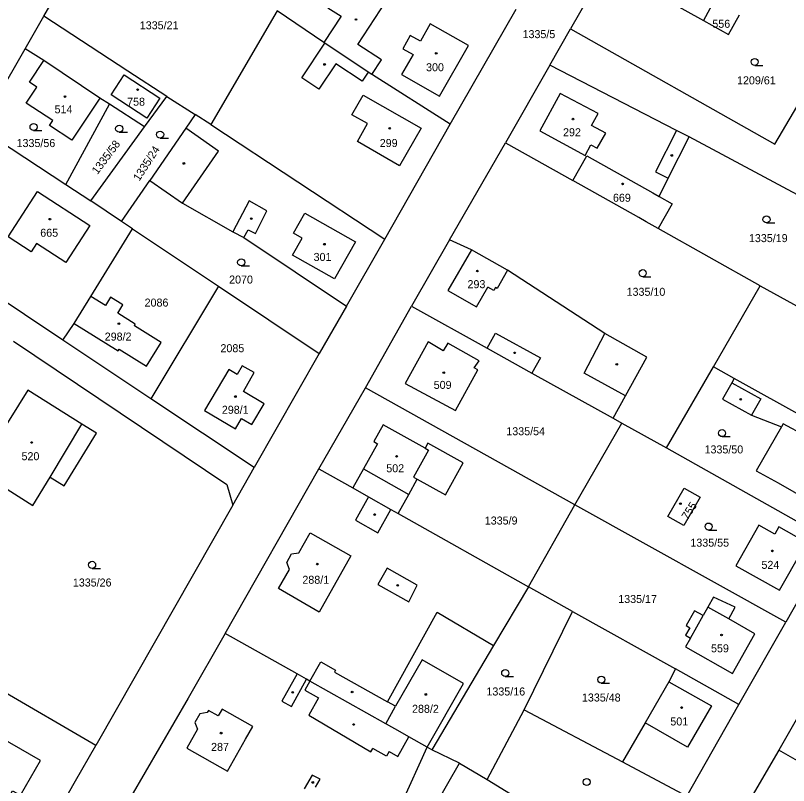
# Model space of a CAD drawing. Extents: x -794765 to -785424, y -1118958 to -1108731.
# Drawn here: x -788003.9 to -787839.7, y -1116796.6 to -1116633.1 of the extents above; entities that cross this region are included whole.
import ezdxf

# ---------------------------------------------------------------- set-up
doc = ezdxf.new("R2010")
doc.units = 0
for name, color, linetype in [('Level 66', 7, 'Continuous'), ('Level 75', 7, 'Continuous'), ('Level 76', 7, 'Continuous'), ('Level 77', 7, 'Continuous'), ('Level 79', 7, 'Continuous')]:
    doc.layers.add(name, color=color, linetype=linetype)

msp = doc.modelspace()

# ---------------------------------------------------------------- linework, layer by layer
at = {"layer": 'Level 66'}
for p, q in [((-787846.88, -1116643.69), (-787845.13, -1116643.69)), ((-788000.04, -1116657.5), (-787998.29, -1116657.5)), ((-787981.86, -1116657.87), (-787980.11, -1116657.87)), ((-787973.16, -1116659.12), (-787971.41, -1116659.12)), ((-787844.38, -1116677.13), (-787842.63, -1116677.13)), ((-787955.95, -1116686.25), (-787954.2, -1116686.25)), ((-787870.67, -1116688.55), (-787868.92, -1116688.55)), ((-787853.82, -1116722.51), (-787852.07, -1116722.51)), ((-787856.68, -1116742.35), (-787854.93, -1116742.35)), ((-787987.61, -1116750.48), (-787985.86, -1116750.48)), ((-787899.87, -1116773.46), (-787898.12, -1116773.46)), ((-787879.46, -1116774.86), (-787877.71, -1116774.86))]:
    msp.add_line(p, q, dxfattribs=at)
for centre in [(-787846.88, -1116642.94), (-788000.04, -1116656.75), (-787981.86, -1116657.12), (-787973.16, -1116658.37), (-787844.38, -1116676.38), (-787955.95, -1116685.5), (-787870.67, -1116687.8), (-787853.82, -1116721.76), (-787856.68, -1116741.6), (-787987.61, -1116749.73), (-787899.87, -1116772.71), (-787879.46, -1116774.11), (-787882.56, -1116795.84)]:
    msp.add_circle(centre, 0.75, dxfattribs=at)
at = {"layer": 'Level 75'}
for p, q in [((-787997.89, -1116633.23), (-787984.03, -1116609.16)), ((-787878.39, -1116622.68), (-787886.01, -1116635.93)), ((-787948.33, -1116632.12), (-787962.37, -1116656.23)), ((-787938.37, -1116638.83), (-787948.33, -1116632.12)), ((-787911.59, -1116656.17), (-787897.56, -1116631.75)), ((-788001.86, -1116640.16), (-787997.89, -1116633.23)), ((-787890.4, -1116643.61), (-787886.01, -1116635.93)), ((-788011.51, -1116656.97), (-788001.86, -1116640.16)), ((-787890.4, -1116643.61), (-787899.83, -1116660.09)), ((-787976.45, -1116656.73), (-787971.76, -1116650.28)), ((-787971.76, -1116650.28), (-787965.71, -1116654.12)), ((-787993.2, -1116668.96), (-787983.91, -1116651.93)), ((-787976.45, -1116656.73), (-787983.91, -1116651.93)), ((-787962.37, -1116656.23), (-787965.71, -1116654.12)), ((-787925.47, -1116680.6), (-787911.59, -1116656.17)), ((-788011.51, -1116656.97), (-787993.2, -1116668.96)), ((-787987.89, -1116672.44), (-787976.45, -1116656.73)), ((-787962.37, -1116656.23), (-787925.47, -1116680.6)), ((-787821.78, -1116679.76), (-787860.82, -1116658.88)), ((-787911.68, -1116680.71), (-787899.83, -1116660.09)), ((-787899.83, -1116660.09), (-787885.49, -1116668.15)), ((-787993.2, -1116668.96), (-787987.89, -1116672.44)), ((-787981.37, -1116676.79), (-787975.38, -1116668.11)), ((-787981.37, -1116676.79), (-787987.89, -1116672.44)), ((-787979.03, -1116678.36), (-787981.37, -1116676.79)), ((-787987.86, -1116692.73), (-787979.03, -1116678.36)), ((-787979.03, -1116678.36), (-787960.74, -1116690.57)), ((-787845.73, -1116690.5), (-787867.37, -1116678.34)), ((-787933.6, -1116694.79), (-787925.47, -1116680.6)), ((-787911.68, -1116680.71), (-787919.79, -1116694.83)), ((-787960.74, -1116690.57), (-787975.11, -1116714.48)), ((-787960.74, -1116690.57), (-787939.36, -1116704.85)), ((-787855.61, -1116707.68), (-787845.73, -1116690.5)), ((-787845.73, -1116690.5), (-787832.17, -1116698)), ((-787991.44, -1116698.47), (-787987.86, -1116692.73)), ((-787933.6, -1116694.79), (-787939.36, -1116704.85)), ((-787929.58, -1116712.11), (-787919.79, -1116694.83)), ((-787993.82, -1116702.01), (-787991.44, -1116698.47)), ((-787975.11, -1116714.48), (-787993.82, -1116702.01)), ((-787939.36, -1116704.85), (-787953.2, -1116729.08)), ((-787865.64, -1116724.85), (-787855.61, -1116707.68)), ((-787851.23, -1116710.13), (-787855.61, -1116707.68)), ((-787820.33, -1116727.39), (-787851.23, -1116710.13)), ((-787939.44, -1116729.36), (-787929.58, -1116712.11)), ((-787885.11, -1116736.99), (-787929.58, -1116712.11)), ((-787953.2, -1116729.08), (-787975.11, -1116714.48)), ((-787876.95, -1116718.58), (-787875.07, -1116719.63)), ((-787885.11, -1116736.99), (-787875.07, -1116719.63)), ((-787875.07, -1116719.63), (-787865.64, -1116724.85)), ((-787865.64, -1116724.85), (-787830.56, -1116744.64)), ((-787959.32, -1116764.33), (-787939.44, -1116729.36)), ((-787957.73, -1116737.04), (-787953.2, -1116729.08)), ((-787939.44, -1116729.36), (-787932.27, -1116733.4)), ((-787957.73, -1116737.04), (-787986.85, -1116788.1)), ((-787894.96, -1116754.42), (-787885.11, -1116736.99)), ((-787840.29, -1116761.89), (-787885.11, -1116736.99)), ((-787922.6, -1116738.85), (-787894.96, -1116754.42)), ((-787830.56, -1116744.64), (-787840.29, -1116761.89)), ((-787894.96, -1116754.42), (-787902.33, -1116766.84)), ((-787885.57, -1116759.63), (-787894.96, -1116754.42)), ((-787895.88, -1116780.5), (-787885.57, -1116759.63)), ((-787885.57, -1116759.63), (-787863.74, -1116771.84)), ((-787850.23, -1116779.39), (-787840.29, -1116761.89)), ((-787902.33, -1116766.84), (-787915.47, -1116788.98)), ((-787986.85, -1116788.1), (-788016.37, -1116770.88)), ((-787850.23, -1116779.39), (-787863.74, -1116771.84)), ((-787831.95, -1116771.84), (-787841.76, -1116789.11)), ((-787903.71, -1116795.34), (-787895.88, -1116780.5)), ((-787895.88, -1116780.5), (-787874.94, -1116791.59)), ((-787861.28, -1116798.83), (-787850.23, -1116779.39)), ((-787924.4, -1116805.93), (-787916.44, -1116788.44)), ((-787915.47, -1116788.98), (-787916.44, -1116788.44)), ((-787909.56, -1116791.83), (-787915.47, -1116788.98)), ((-787841.76, -1116789.11), (-787851.94, -1116806.51)), ((-787815.69, -1116804.01), (-787841.76, -1116789.11)), ((-787914.93, -1116801.09), (-787909.56, -1116791.83)), ((-787909.56, -1116791.83), (-787903.71, -1116795.34)), ((-787874.94, -1116791.59), (-787861.28, -1116798.83)), ((-787903.71, -1116795.34), (-787898.72, -1116798.34))]:
    msp.add_line(p, q, dxfattribs=at)
for points in [[(-787923.88, -1116615.04), (-787930.37, -1116626.64), (-787933.23, -1116624.79), (-787937.54, -1116631.43), (-787934.71, -1116633.23), (-787938.37, -1116638.83)], [(-787878.39, -1116622.68), (-787857.74, -1116634.16), (-787852.44, -1116637.11), (-787850.12, -1116632.92)], [(-787971.76, -1116650.28), (-787980.05, -1116644.87), (-787997.89, -1116633.23)], [(-787886.01, -1116635.93), (-787842.62, -1116660.38), (-787836.33, -1116649.69)], [(-787928.19, -1116645.62), (-787928.97, -1116645.1), (-787938.16, -1116638.97), (-787938.37, -1116638.83)], [(-787983.91, -1116651.93), (-787985.95, -1116650.62), (-787991.92, -1116659.58), (-787996.67, -1116656.43), (-787995.97, -1116655.37), (-788001.59, -1116651.68), (-787999.37, -1116648.3), (-788000.92, -1116647.27), (-787997.86, -1116642.67), (-788001.86, -1116640.16)], [(-787860.82, -1116658.88), (-787863.49, -1116657.5), (-787890.4, -1116643.61)], [(-787973.19, -1116650.65), (-787975.96, -1116654.86), (-787983.54, -1116649.91), (-787980.77, -1116645.69), (-787973.19, -1116650.65)], [(-787911.59, -1116656.17), (-787928.06, -1116645.71), (-787928.19, -1116645.62)], [(-787965.71, -1116654.12), (-787967.73, -1116657.04), (-787975.38, -1116668.11)], [(-787993.82, -1116702.01), (-788001.94, -1116696.6), (-788025.32, -1116681.02), (-788011.51, -1116656.97)], [(-787867.2, -1116671.5), (-787865.25, -1116667.63), (-787860.82, -1116658.88)], [(-787885.49, -1116668.15), (-787882.54, -1116662.9), (-787868.55, -1116670.75), (-787867.2, -1116671.5)], [(-787975.38, -1116668.11), (-787968.41, -1116672.93), (-787957.74, -1116679), (-787955.36, -1116680.22), (-787933.6, -1116694.79)], [(-787867.37, -1116678.34), (-787869.93, -1116676.9), (-787871.51, -1116676.01), (-787885.49, -1116668.15)], [(-787999.45, -1116681.48), (-788000.58, -1116683.25), (-788005.43, -1116680.09), (-787999.2, -1116670.46), (-787988.09, -1116677.68), (-787993.21, -1116685.55), (-787999.45, -1116681.48)], [(-787867.2, -1116671.5), (-787864.45, -1116673.05), (-787867.37, -1116678.34)], [(-787876.95, -1116718.58), (-787874.32, -1116713.83), (-787869.83, -1116705.63), (-787878.69, -1116700.6), (-787899.39, -1116687.14), (-787907.06, -1116682.82), (-787911.68, -1116680.71)], [(-787991.44, -1116698.47), (-787982.09, -1116704.28), (-787981.89, -1116703.95), (-787976.08, -1116707.56), (-787972.94, -1116702.51), (-787978.64, -1116698.96), (-787978.43, -1116698.63), (-787982.18, -1116696.29), (-787981.06, -1116694.49), (-787983.67, -1116692.88), (-787984.78, -1116694.66), (-787987.86, -1116692.73)], [(-787919.79, -1116694.83), (-787903.7, -1116703.75), (-787894.19, -1116709.02), (-787876.95, -1116718.58)], [(-788004.3, -1116702.25), (-787958.97, -1116732.67), (-787957.73, -1116737.04)], [(-787905.66, -1116708.29), (-787906.44, -1116707.87), (-787905.38, -1116706.41), (-787912.05, -1116702.68), (-787913.03, -1116704.26), (-787916.26, -1116702.41), (-787921.15, -1116711.24), (-787910.43, -1116716.99), (-787905.66, -1116708.29)], [(-787955.77, -1116707.47), (-787956.82, -1116709.28), (-787958.59, -1116708.26), (-787963.75, -1116716.94), (-787957.18, -1116720.88), (-787955.88, -1116718.68), (-787953.68, -1116719.95), (-787951.1, -1116715.52), (-787955.48, -1116712.95), (-787953.19, -1116708.92), (-787955.77, -1116707.47)], [(-787851.23, -1116710.13), (-787851.74, -1116711.05), (-787853.7, -1116714.55), (-787847.54, -1116717.98), (-787841.16, -1116720.43), (-787846.54, -1116729.78), (-787841.92, -1116732.32), (-787831.92, -1116738.06), (-787828, -1116740.33)], [(-788001.26, -1116712.63), (-788011.97, -1116729.68), (-788000.18, -1116737.12), (-787996.51, -1116731.09), (-787993.54, -1116732.93), (-787986.65, -1116721.8), (-787989.79, -1116719.84), (-788001.26, -1116712.63)], [(-787916.9, -1116724.96), (-787925.82, -1116719.99), (-787927.79, -1116723.56), (-787926.98, -1116724.01), (-787929.97, -1116729.32), (-787932.27, -1116733.4)], [(-787912.52, -1116734.85), (-787908.82, -1116728.04), (-787916.32, -1116723.91), (-787916.9, -1116724.96)], [(-787922.6, -1116738.85), (-787920.33, -1116734.76), (-787918.58, -1116731.56), (-787912.52, -1116734.85)], [(-787932.27, -1116733.4), (-787928.9, -1116735.3), (-787924.16, -1116737.97), (-787922.6, -1116738.85)], [(-787865.31, -1116739.46), (-787861.86, -1116733.45), (-787858.47, -1116735.35), (-787861.92, -1116741.4), (-787865.31, -1116739.46)], [(-787836.77, -1116746.54), (-787837.23, -1116746.26), (-787836.35, -1116744.67), (-787841.76, -1116741.64), (-787842.64, -1116743.23), (-787846.02, -1116741.33), (-787850.88, -1116749.96), (-787841.61, -1116755.12), (-787836.77, -1116746.54)], [(-787855.62, -1116756.56), (-787856.81, -1116758.71), (-787857.84, -1116760.52)], [(-787852.41, -1116761.16), (-787851.07, -1116758.75), (-787855.62, -1116756.56)], [(-787857.84, -1116760.52), (-787859.69, -1116759.47), (-787861.45, -1116762.6), (-787860.63, -1116763.07), (-787861.55, -1116764.69), (-787860.53, -1116765.27)], [(-787925.26, -1116783.48), (-787923.15, -1116779.77), (-787924.88, -1116778.8), (-787914.32, -1116759.8), (-787902.33, -1116766.84)], [(-787860.53, -1116765.27), (-787861.6, -1116767.16), (-787851.6, -1116772.83), (-787846.83, -1116764.38), (-787852.41, -1116761.16)], [(-787959.32, -1116764.33), (-787967.24, -1116778.03), (-787979.35, -1116798.99)], [(-787925.26, -1116783.48), (-787941.35, -1116774.43), (-787942.06, -1116774.03), (-787944.07, -1116772.9), (-787959.32, -1116764.33)], [(-787863.74, -1116771.84), (-787865.11, -1116774.56), (-787870.15, -1116783.26), (-787874.94, -1116791.59)], [(-788067.75, -1116794.03), (-788033.39, -1116813.75), (-788033.67, -1116814.13), (-788027.08, -1116818.05), (-788023.52, -1116820.1), (-788021.63, -1116816.78), (-788019.77, -1116813.56), (-788015.67, -1116816), (-788014.58, -1116816.6), (-788011.36, -1116810.96), (-788011.98, -1116810.6), (-788004.49, -1116797.7), (-788002.85, -1116798.65), (-787998.57, -1116791.26), (-788020.48, -1116778.64), (-788030.53, -1116772.85), (-788034.34, -1116779.51), (-788061.85, -1116783.73), (-788067.75, -1116794.03)], [(-787916.44, -1116788.44), (-787920.31, -1116786.26), (-787922.18, -1116785.21), (-787925.12, -1116783.56), (-787925.26, -1116783.48)], [(-788031.75, -1116844.15), (-788017.93, -1116842.61), (-787991.11, -1116795.57), (-787986.85, -1116788.1)]]:
    msp.add_lwpolyline(points, dxfattribs=at)
at = {"layer": 'Level 77'}
for p, q in [((-787931.18, -1116639.27), (-787925.13, -1116630.05)), ((-787855.47, -1116629.95), (-787857.74, -1116634.16)), ((-787915.78, -1116634.83), (-787917.87, -1116638.55)), ((-787907.69, -1116639.45), (-787915.78, -1116634.83)), ((-787920.03, -1116637.31), (-787921.64, -1116640.14)), ((-787917.87, -1116638.55), (-787920.03, -1116637.31)), ((-787943.07, -1116646.34), (-787938.16, -1116638.97)), ((-787926.18, -1116642.53), (-787931.18, -1116639.27)), ((-787913.86, -1116650.2), (-787907.69, -1116639.45)), ((-787919.45, -1116641.39), (-787921.87, -1116645.63)), ((-787921.64, -1116640.14), (-787919.45, -1116641.39)), ((-787985.95, -1116650.62), (-787997.86, -1116642.67)), ((-787928.19, -1116645.62), (-787926.18, -1116642.53)), ((-787935.84, -1116643.33), (-787939.45, -1116648.75)), ((-787930.27, -1116647.04), (-787935.84, -1116643.33)), ((-787939.45, -1116648.75), (-787943.07, -1116646.34)), ((-787928.97, -1116645.1), (-787930.27, -1116647.04)), ((-787921.87, -1116645.63), (-787913.86, -1116650.2)), ((-787932.42, -1116654.14), (-787930.04, -1116649.98)), ((-787930.04, -1116649.98), (-787917.73, -1116656.98)), ((-787888.23, -1116649.65), (-787892.53, -1116657.59)), ((-787880.16, -1116653.91), (-787888.23, -1116649.65)), ((-787929.11, -1116656.04), (-787932.42, -1116654.14)), ((-787881.54, -1116656.46), (-787880.16, -1116653.91)), ((-787931.27, -1116659.86), (-787929.11, -1116656.04)), ((-787960.75, -1116661.86), (-787967.73, -1116657.04)), ((-787917.73, -1116656.98), (-787922.32, -1116665.02)), ((-787892.53, -1116657.59), (-787882.91, -1116662.83)), ((-787878.51, -1116658.08), (-787881.54, -1116656.46)), ((-787863.49, -1116657.5), (-787867.93, -1116666.28)), ((-787880.35, -1116661.23), (-787878.51, -1116658.08)), ((-787922.32, -1116665.02), (-787931.27, -1116659.86)), ((-787882.91, -1116662.83), (-787881.67, -1116660.52)), ((-787881.67, -1116660.52), (-787880.35, -1116661.23)), ((-787968.41, -1116672.93), (-787960.75, -1116661.86)), ((-787867.93, -1116666.28), (-787865.25, -1116667.63)), ((-787954.22, -1116672.41), (-787957.74, -1116679)), ((-787950.49, -1116674.55), (-787954.22, -1116672.41)), ((-787952.93, -1116679.4), (-787950.49, -1116674.55)), ((-787944.82, -1116679.3), (-787942.45, -1116675.05)), ((-787942.45, -1116675.05), (-787931.67, -1116681.12)), ((-787955.36, -1116680.22), (-787954.48, -1116678.57)), ((-787954.48, -1116678.57), (-787952.93, -1116679.4)), ((-787945.05, -1116684), (-787942.99, -1116680.33)), ((-787942.99, -1116680.33), (-787944.82, -1116679.3)), ((-787931.67, -1116681.12), (-787936.11, -1116689.02)), ((-787936.11, -1116689.02), (-787945.05, -1116684)), ((-787907.06, -1116682.82), (-787912.06, -1116691.46)), ((-787899.39, -1116687.14), (-787901.58, -1116691.02)), ((-787912.06, -1116691.46), (-787905.96, -1116694.97)), ((-787905.96, -1116694.97), (-787903.55, -1116690.75)), ((-787902.31, -1116691.46), (-787903.55, -1116690.75)), ((-787901.93, -1116690.81), (-787902.31, -1116691.46)), ((-787901.58, -1116691.02), (-787901.93, -1116690.81)), ((-787903.7, -1116703.75), (-787901.91, -1116700.51)), ((-787901.91, -1116700.51), (-787892.38, -1116705.76)), ((-787883.07, -1116709.05), (-787878.69, -1116700.6)), ((-787892.38, -1116705.76), (-787894.19, -1116709.02)), ((-787874.32, -1116713.83), (-787883.07, -1116709.05)), ((-787851.74, -1116711.05), (-787845.59, -1116714.49)), ((-787845.59, -1116714.49), (-787847.54, -1116717.98)), ((-787996.51, -1116731.09), (-787989.79, -1116719.84)), ((-787840.81, -1116719.82), (-787841.16, -1116720.43)), ((-787836.09, -1116722.37), (-787840.81, -1116719.82)), ((-787916.9, -1116724.96), (-787916.15, -1116725.38)), ((-787916.15, -1116725.38), (-787919.35, -1116731.13)), ((-787929.97, -1116729.32), (-787920.33, -1116734.76)), ((-787919.35, -1116731.13), (-787918.58, -1116731.56)), ((-787928.9, -1116735.3), (-787931.68, -1116740.23)), ((-787926.93, -1116742.9), (-787924.16, -1116737.97)), ((-787931.68, -1116740.23), (-787926.93, -1116742.9)), ((-787943.72, -1116747.19), (-787941.32, -1116742.94)), ((-787941.32, -1116742.94), (-787932.66, -1116747.83)), ((-787946.27, -1116749.21), (-787945.23, -1116747.4)), ((-787945.23, -1116747.4), (-787943.72, -1116747.19)), ((-787932.66, -1116747.83), (-787939.41, -1116759.75)), ((-787945.7, -1116750.69), (-787946.27, -1116749.21)), ((-787948, -1116754.76), (-787945.7, -1116750.69)), ((-787924.97, -1116750.45), (-787926.9, -1116753.87)), ((-787918.59, -1116754.06), (-787924.97, -1116750.45)), ((-787926.9, -1116753.87), (-787920.35, -1116757.57)), ((-787920.35, -1116757.57), (-787918.59, -1116754.06)), ((-787939.41, -1116759.75), (-787948, -1116754.76)), ((-787852.41, -1116761.16), (-787856.81, -1116758.71)), ((-787860.53, -1116765.27), (-787857.84, -1116760.52)), ((-787941.35, -1116774.43), (-787939.05, -1116770.33)), ((-787939.05, -1116770.33), (-787935.89, -1116772.1)), ((-787917.53, -1116769.91), (-787923.15, -1116779.77)), ((-787908.72, -1116774.9), (-787917.53, -1116769.91)), ((-787935.89, -1116772.1), (-787936.11, -1116772.49)), ((-787936.11, -1116772.49), (-787924.88, -1116778.8)), ((-787944.07, -1116772.9), (-787947.31, -1116778.65)), ((-787945.27, -1116779.8), (-787942.06, -1116774.03)), ((-787941.35, -1116774.43), (-787942.41, -1116776.32)), ((-787916.44, -1116788.44), (-787908.72, -1116774.9)), ((-787865.11, -1116774.56), (-787856.08, -1116779.69)), ((-787942.41, -1116776.32), (-787939.54, -1116777.94)), ((-787947.31, -1116778.65), (-787945.27, -1116779.8)), ((-787939.54, -1116777.94), (-787941.61, -1116781.62)), ((-787962.92, -1116780.64), (-787963.19, -1116781.09)), ((-787960.81, -1116781.8), (-787962.92, -1116780.64)), ((-787959.99, -1116780.36), (-787960.81, -1116781.8)), ((-787953.49, -1116784.02), (-787959.99, -1116780.36)), ((-787856.08, -1116779.69), (-787861.15, -1116788.44)), ((-787964.73, -1116781.35), (-787965.77, -1116783.17)), ((-787963.19, -1116781.09), (-787964.73, -1116781.35)), ((-787941.61, -1116781.62), (-787928.43, -1116789.44)), ((-787965.77, -1116783.17), (-787965.19, -1116784.62)), ((-787955.03, -1116786.75), (-787953.49, -1116784.02)), ((-787861.15, -1116788.44), (-787870.15, -1116783.26)), ((-787965.19, -1116784.62), (-787967.49, -1116788.65)), ((-787958.88, -1116793.54), (-787955.03, -1116786.75)), ((-787922.66, -1116790.44), (-787920.31, -1116786.26)), ((-787967.49, -1116788.65), (-787958.88, -1116793.54)), ((-787928.43, -1116789.44), (-787928.01, -1116788.7)), ((-787925.07, -1116790.35), (-787928.01, -1116788.7)), ((-787924.53, -1116789.39), (-787925.07, -1116790.35)), ((-787924.53, -1116789.39), (-787922.66, -1116790.44)), ((-787940.87, -1116794.36), (-787942.57, -1116797.27)), ((-787939.19, -1116795.26), (-787940.87, -1116794.36)), ((-787940.15, -1116796.94), (-787939.19, -1116795.26))]:
    msp.add_line(p, q, dxfattribs=at)
at = {"layer": 'Level 79'}
for centre in [(-787931.58, -1116633.93), (-787914.52, -1116641.13), (-787938.24, -1116643.48), (-787977.95, -1116648.82), (-787993.36, -1116650.29), (-787885.49, -1116655.08), (-787924.41, -1116657.03), (-787864.49, -1116662.8), (-787968.12, -1116664.5), (-787874.93, -1116668.83), (-787996.58, -1116676.33), (-787953.8, -1116676.22), (-787938.27, -1116681.65), (-787905.78, -1116687.34), (-787981.93, -1116698.53), (-787897.85, -1116704.71), (-787876.17, -1116707.14), (-787912.92, -1116708.94), (-787957.17, -1116713.99), (-787849.85, -1116714.57), (-788000.44, -1116723.75), (-787922.93, -1116726.7), (-787862.65, -1116736.74), (-787927.59, -1116739.05), (-787843.14, -1116746.76), (-787939.79, -1116749.58), (-787922.71, -1116754.09), (-787853.93, -1116764.62), (-787945.01, -1116776.8), (-787932.38, -1116776.73), (-787916.73, -1116777.25), (-787862.41, -1116780.03), (-787932.05, -1116783.63), (-787960.21, -1116785.46), (-787940.74, -1116795.94)]:
    msp.add_circle(centre, 0.175, dxfattribs=at)

# ---------------------------------------------------------------- texts
at = {"layer": 'Level 76'}
for s, p in [('1335/21', (-787977.48, -1116636.01)), ('556', (-787855.88, -1116635.69)), ('1335/5', (-787896.19, -1116637.89)), ('300', (-787916.68, -1116644.92)), ('1209/61', (-787850.64, -1116647.7)), ('758', (-787980.17, -1116652.24)), ('514', (-787995.58, -1116653.85)), ('292', (-787887.59, -1116658.72)), ('1335/56', (-788003.65, -1116661.02)), ('299', (-787926.52, -1116661.01)), ('669', (-787876.99, -1116672.63)), ('665', (-787998.62, -1116680.06)), ('1335/19', (-787848.11, -1116681.2)), ('301', (-787940.57, -1116685.2)), ('2070', (-787958.51, -1116690)), ('293', (-787907.88, -1116690.98)), ('1335/10', (-787874.09, -1116692.6)), ('2086', (-787976.46, -1116694.89)), ('298/2', (-787984.93, -1116702.11)), ('2085', (-787960.35, -1116704.58)), ('509', (-787915.06, -1116712.37)), ('298/1', (-787960.05, -1116717.65)), ('1335/54', (-787899.64, -1116722.21)), ('1335/50', (-787857.54, -1116726.07)), ('520', (-788002.6, -1116727.51)), ('502', (-787925.13, -1116730.07)), ('1335/9', (-787904.21, -1116741.17)), ('1335/55', (-787860.55, -1116745.87)), ('524', (-787845.45, -1116750.58)), ('1335/26', (-787991.7, -1116754.33)), ('288/1', (-787942.95, -1116753.75)), ('1335/17', (-787875.87, -1116757.83)), ('559', (-787856.16, -1116768.3)), ('1335/16', (-787903.86, -1116777.47)), ('1335/48', (-787883.58, -1116778.75)), ('288/2', (-787919.66, -1116781.15)), ('501', (-787864.8, -1116783.83)), ('287', (-787962.34, -1116789.24))]:
    msp.add_text(s, height=1.7, dxfattribs=at).set_placement(p)
for s, rotation, p in [('1335/58', 53, (-787986.47, -1116666.95)), ('1335/24', 57, (-787977.61, -1116668.39)), ('755', 57, (-787861.13, -1116740.29))]:
    msp.add_text(s, height=1.7, rotation=rotation, dxfattribs=at).set_placement(p)

doc.saveas('drawing.dxf')
